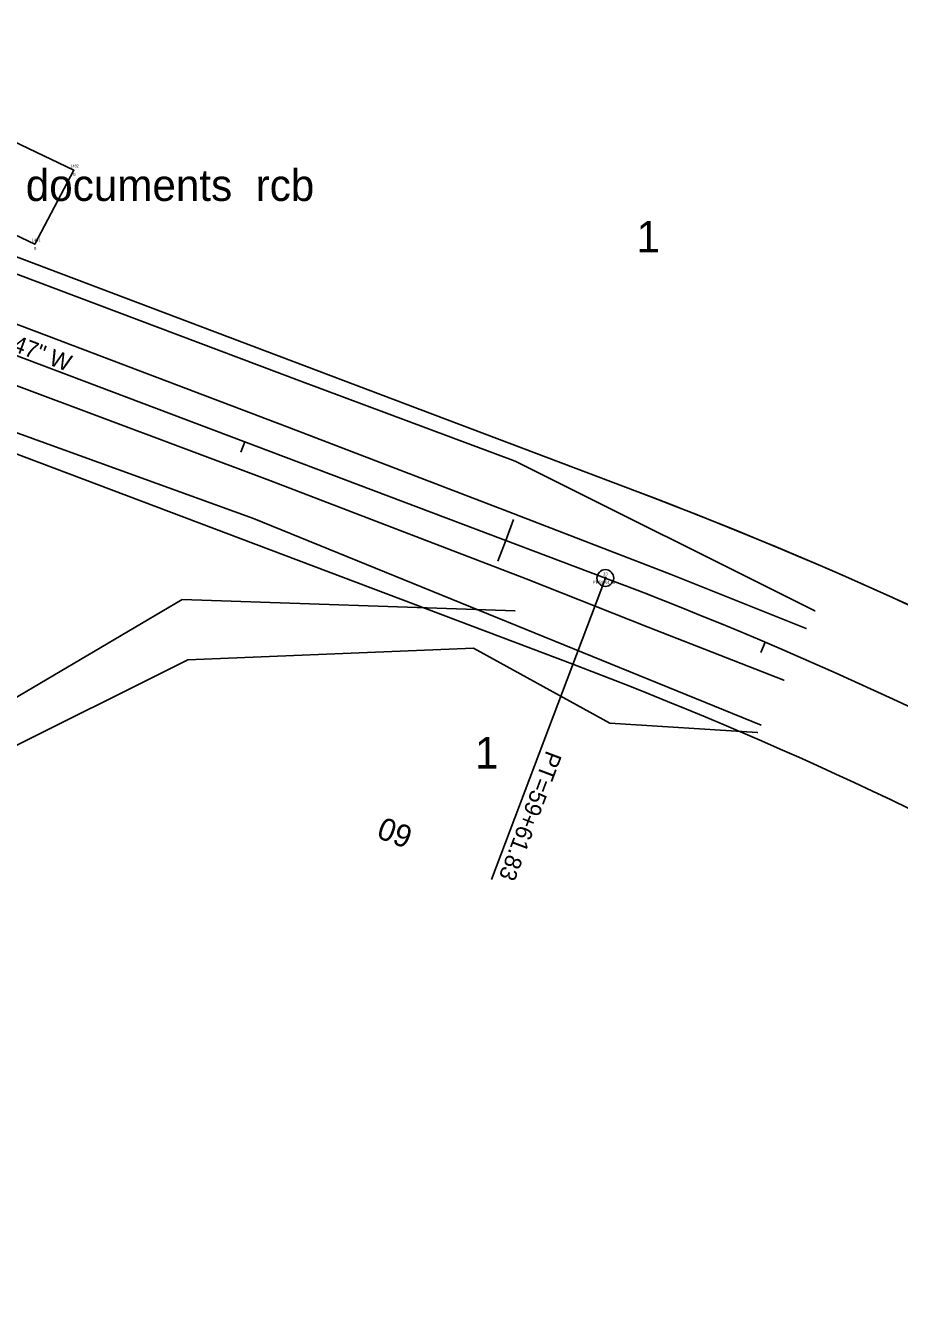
# Model space of a CAD drawing. Extents: x 2519952 to 2531965, y 848341 to 887632.
# Drawn here: x 2521612.8 to 2521926.1, y 869672.6 to 870131.8 of the extents above; entities that cross this region are included whole.
import ezdxf

# ---------------------------------------------------------------- set-up
doc = ezdxf.new("R2010")
doc.units = 0
for name, color, linetype in [('RD_EX_Bldg', 7, 'Continuous'), ('RD_EX_Bldg_txCode', 7, 'Continuous'), ('RD_EX_DV_Prop', 7, 'Continuous'), ('RD_EX_DV_TX_Prop', 7, 'Continuous'), ('RD_EX_H2O', 7, 'Continuous'), ('RD_EX_Road', 7, 'Continuous'), ('RD_EX_RW', 7, 'Continuous'), ('RD_EX_RW_TX', 7, 'Continuous'), ('RD_EX_VEG', 7, 'Continuous'), ('RD_HC_Cl', 7, 'Continuous'), ('RD_HC_Data', 7, 'Continuous'), ('RD_HC_Data_Tic', 7, 'Continuous'), ('RD_HC_Survey_txCode', 7, 'Continuous'), ('RD_HC_TX_Sta50', 7, 'Continuous'), ('RD_HC_txCode', 7, 'Continuous'), ('RD_SMD_Locator', 7, 'Continuous')]:
    doc.layers.add(name, color=color, linetype=linetype)

msp = doc.modelspace()

# ---------------------------------------------------------------- linework, layer by layer
at = {"layer": 'RD_EX_Bldg'}
msp.add_lwpolyline([(2521586.1, 870067.79), (2521616.06, 870053.53), (2521630.12, 870080.03), (2521600.16, 870094.29), (2521586.1, 870067.79)], dxfattribs=at)
at = {"layer": 'RD_EX_DV_Prop'}
for p, q in [((2521832.32, 869964.77), (2521477.3, 870098.83)), ((2521809.01, 869903.03), (2521493.36, 870022.22))]:
    msp.add_line(p, q, dxfattribs=at)
for radius, start, end in [(1546.99, 54.66603, 69.31315), (1480.99, 51.25287, 69.31316)]:
    msp.add_arc((2521285.83, 868517.53), radius, start, end, dxfattribs=at)
at = {"layer": 'RD_EX_H2O'}
for points in [[(2521516.36, 869708.4), (2521521.17, 869780.22), (2521568.77, 869849.64), (2521568.77, 869849.64), (2521588.59, 869878.97), (2521668.89, 869926.24), (2521788.32, 869922.12)], [(2521590.36, 869835.62), (2521602.06, 869870.35), (2521670.95, 869904.58), (2521773.35, 869908.75), (2521822.27, 869881.85), (2521875.26, 869878.5)]]:
    msp.add_lwpolyline(points, dxfattribs=at)
at = {"layer": 'RD_EX_Road'}
for points in [[(2521892.73, 869915.76), (2521844.3, 869935.18), (2521786.03, 869957.61), (2521706.52, 869988.02), (2521616.77, 870022.11), (2521523.86, 870057.16), (2521433.41, 870091.33), (2521418.95, 870102.25), (2521408.59, 870114.66), (2521401, 870131.83)], [(2521420.02, 870039.44), (2521420.19, 870043.42), (2521423.58, 870056.11), (2521427.92, 870062.72), (2521433.94, 870066.33), (2521444.62, 870064.69), (2521515.45, 870038.35), (2521533.67, 870031.59), (2521552.86, 870024.6), (2521609.36, 870002.91), (2521700.39, 869968.87), (2521792.3, 869933.67), (2521836.01, 869916.3), (2521884.7, 869897.25)]]:
    msp.add_lwpolyline(points, dxfattribs=at)
at = {"layer": 'RD_EX_RW'}
for p, q in [((2521832.32, 869964.77), (2521477.3, 870098.83)), ((2521809.01, 869903.03), (2521493.36, 870022.22))]:
    msp.add_line(p, q, dxfattribs=at)
for radius in [1546.99, 1480.99]:
    msp.add_arc((2521285.83, 868517.53), radius, 51.25288, 69.31313, dxfattribs=at)
at = {"layer": 'RD_EX_VEG'}
for points in [[(2521895.76, 869922.09), (2521788.32, 869975.76), (2521711.14, 870004.56), (2521529.6, 870072.9), (2521450.61, 870103.64)], [(2521501.16, 870027.73), (2521604.34, 869987.84), (2521694.45, 869955.21), (2521876.5, 869881.23)]]:
    msp.add_lwpolyline(points, dxfattribs=at)
at = {"layer": 'RD_HC_Cl'}
msp.add_line((2521820.67, 869933.9), (2521382.57, 870099.33), dxfattribs=at)
msp.add_arc((2521285.83, 868517.53), 1513.99, 51.25288, 69.31313, dxfattribs=at)
at = {"layer": 'RD_HC_Data'}
msp.add_line((2521820.67, 869933.9), (2521779.88, 869825.88), dxfattribs=at)
for radius in [3, 0.282]:
    msp.add_circle((2521820.67, 869933.9), radius, dxfattribs=at)
at = {"layer": 'RD_HC_Data_Tic'}
for p, q in [((2521691.4, 869982.71), (2521689.99, 869978.97)), ((2521784.95, 869947.39), (2521787.78, 869954.87)), ((2521784.95, 869947.39), (2521782.13, 869939.9)), ((2521878.04, 869910.89), (2521876.48, 869907.2))]:
    msp.add_line(p, q, dxfattribs=at)
at = {"layer": 'RD_SMD_Locator'}
for centre in [(2521630.12, 870080.03), (2521616.06, 870053.53), (2521616.77, 870022.11), (2521711.14, 870004.56), (2521706.52, 869988.02), (2521788.32, 869975.76), (2521700.39, 869968.87), (2521694.45, 869955.21), (2521786.03, 869957.61), (2521792.3, 869933.67), (2521820.67, 869933.9), (2521844.3, 869935.18), (2521668.89, 869926.24), (2521788.32, 869922.12), (2521895.76, 869922.09), (2521836.01, 869916.3), (2521892.73, 869915.76), (2521773.35, 869908.75), (2521670.95, 869904.58), (2521884.7, 869897.25), (2521822.27, 869881.85), (2521876.5, 869881.23), (2521875.26, 869878.5)]:
    msp.add_circle(centre, 0.001, dxfattribs=at)

# ---------------------------------------------------------------- texts
at = {"layer": 'RD_EX_Bldg_txCode'}
for s, p in [('1482', (2521628.78, 870081.03)), ('B', (2521629.82, 870078.03)), ('1481', (2521615, 870054.53)), ('B', (2521615.76, 870051.53))]:
    msp.add_text(s, height=1, dxfattribs=at).set_placement(p)
at = {"layer": 'RD_EX_DV_TX_Prop'}
for p in [(2521831.84, 870050.56), (2521773.93, 869865.64)]:
    msp.add_text('1', height=11.32, dxfattribs=at).set_placement(p)
at = {"layer": 'RD_EX_RW_TX'}
msp.add_text('All present r/w limits shown hereon were determined by supplied r/w documents  rcb', height=11.3167, dxfattribs=at).set_placement((2521152.75, 870069.02))
at = {"layer": 'RD_HC_Data'}
msp.add_text('PT=59+61.83', height=6, rotation=249.3131, dxfattribs=at).set_placement((2521799.58, 869872.39))
at = {"layer": 'RD_HC_Survey_txCode'}
msp.add_text('N 69%%d 18\' 47" W', height=6, rotation=339.3131, dxfattribs=at).set_placement((2521574.8, 870027.81))
at = {"layer": 'RD_HC_TX_Sta50'}
msp.add_text('60', height=8, rotation=159.3131, dxfattribs=at).set_placement((2521752.22, 869844.3))
at = {"layer": 'RD_HC_txCode'}
for s, p in [('PT 59+61.83', (2521816.22, 869931.9)), ('23', (2521819.93, 869934.9))]:
    msp.add_text(s, height=1, dxfattribs=at).set_placement(p)

doc.saveas('drawing.dxf')
